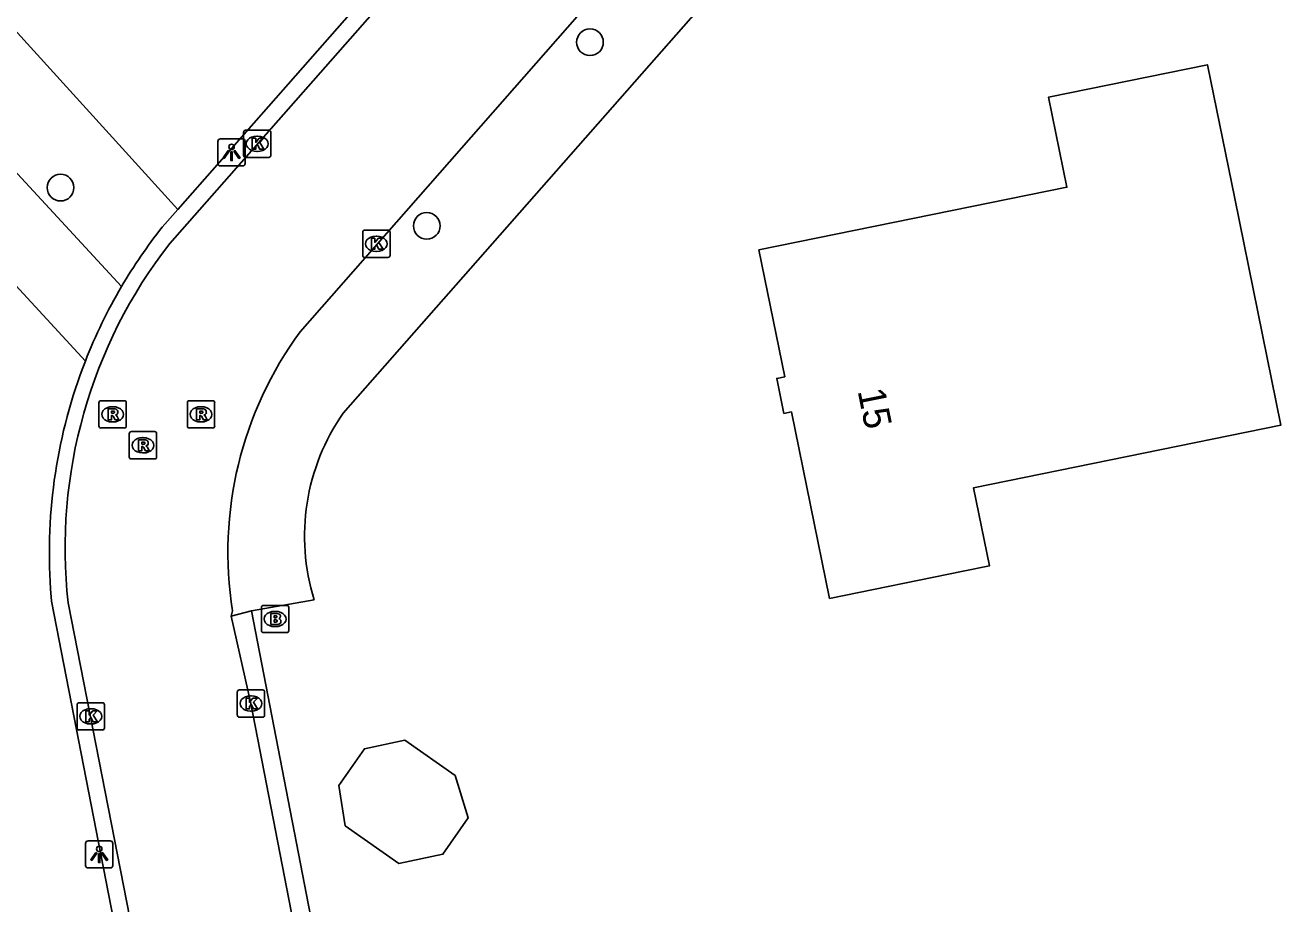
# Model space of a CAD drawing. Extents: x 157663 to 158496, y 379212 to 380934.
# Drawn here: x 158131.89 to 158177.9, y 380096.51 to 380128.71 of the extents above; entities that cross this region are included whole.
import ezdxf

# ---------------------------------------------------------------- set-up
doc = ezdxf.new("R2010")
doc.units = 0
for name, color, linetype in [('IMGEO_Boom', 7, 'Continuous'), ('IMGEO_Brandkraan', 7, 'Continuous'), ('IMGEO_Groenvoorziening', 7, 'Continuous'), ('IMGEO_Kolk', 7, 'Continuous'), ('IMGEO_Lichtpunt', 7, 'Continuous'), ('IMGEO_Pand', 7, 'Continuous'), ('IMGEO_Pand_nummerreeks', 7, 'Continuous'), ('IMGEO_Rijbaan_lokaal_open', 7, 'Continuous'), ('IMGEO_Rioolput', 7, 'Continuous'), ('IMGEO_Voetpad_open', 7, 'Continuous')]:
    doc.layers.add(name, color=color, linetype=linetype)

msp = doc.modelspace()

# ---------------------------------------------------------------- linework, layer by layer
at = {"layer": 'IMGEO_Boom'}
for centre in [(158152.584, 380128.087), (158133.188, 380122.76), (158146.604, 380121.358)]:
    msp.add_circle(centre, 0.489, dxfattribs=at)
at = {"layer": 'IMGEO_Brandkraan'}
for p, q in [((158140.547, 380106.527), (158140.547, 380107.379)), ((158140.622, 380107.453), (158141.474, 380107.453)), ((158141.548, 380107.379), (158141.548, 380106.527)), ((158141.035, 380107.233), (158141.06, 380107.233)), ((158141.474, 380106.453), (158140.622, 380106.453)), ((158141.058, 380106.673), (158141.033, 380106.673))]:
    msp.add_line(p, q, dxfattribs=at)
for points in [[(158140.547, 380106.527), (158140.547, 380107.379)], [(158140.622, 380107.453), (158141.474, 380107.453)], [(158141.548, 380107.379), (158141.548, 380106.527)], [(158140.895, 380107.153), (158140.895, 380106.753), (158141.108, 380106.753)], [(158141.126, 380107.153), (158140.895, 380107.153)], [(158141.074, 380107.072), (158141.02, 380107.072), (158141.02, 380106.996)], [(158141.02, 380106.996), (158141.073, 380106.996)], [(158141.082, 380106.92), (158141.02, 380106.92), (158141.02, 380106.839)], [(158141.02, 380106.839), (158141.082, 380106.839)], [(158141.474, 380106.453), (158140.622, 380106.453)]]:
    msp.add_lwpolyline(points, dxfattribs=at)
for centre, radius, start, end in [((158140.624, 380107.377), 0.0765, 91.552, 178.448), ((158140.624, 380107.377), 0.0765, 91.552, 178.448), ((158141.472, 380107.377), 0.0765, 1.552, 88.448), ((158141.472, 380107.377), 0.0765, 1.552, 88.448), ((158141.075, 380107.034), 0.0379, 267.8285, 90.9355), ((158141.083, 380106.879), 0.0404, 269.8759, 90.5077), ((158141.13, 380107.008), 0.145, 59.4692, 91.5367), ((158141.155, 380107.055), 0.0922, 285.5137, 58.1501), ((158141.16, 380106.863), 0.105, 301.3115, 78.989), ((158140.624, 380106.529), 0.0765, 181.552, 268.448), ((158140.624, 380106.529), 0.0765, 181.552, 268.448), ((158141.114, 380107.004), 0.251, 268.6676, 293.5347), ((158141.472, 380106.529), 0.0765, 271.552, 358.448), ((158141.472, 380106.529), 0.0765, 271.552, 358.448)]:
    msp.add_arc(centre, radius, start, end, dxfattribs=at)
for centre, major_axis, ratio, start_param, end_param in [((158141.034, 380106.953), (-0.387, 0.002), 0.722429, 4.712389, 7.853982), ((158141.059, 380106.953), (-0.39, 0.002), 0.717154, 1.570796, 4.712389)]:
    msp.add_ellipse(centre, major_axis=major_axis, ratio=ratio, start_param=start_param, end_param=end_param, dxfattribs=at)
at = {"layer": 'IMGEO_Groenvoorziening'}
for points in [[(158097.032, 380166.515), (158097.186, 380166.366), (158137.479, 380121.959)], [(158135.424, 380119.135), (158094.262, 380163.728), (158095.31, 380164.744)], [(158126.567, 380124.573), (158134.097, 380116.401)]]:
    msp.add_lwpolyline(points, dxfattribs=at)
at = {"layer": 'IMGEO_Kolk'}
for p, q in [((158139.893, 380123.941), (158139.893, 380124.793)), ((158139.968, 380124.867), (158140.82, 380124.867)), ((158140.894, 380124.793), (158140.894, 380123.941)), ((158140.381, 380124.647), (158140.406, 380124.647)), ((158140.82, 380123.867), (158139.968, 380123.867)), ((158140.404, 380124.087), (158140.379, 380124.087)), ((158144.257, 380120.276), (158144.257, 380121.128)), ((158144.332, 380121.202), (158145.184, 380121.202)), ((158145.258, 380121.128), (158145.258, 380120.276)), ((158144.745, 380120.982), (158144.77, 380120.982)), ((158145.184, 380120.202), (158144.332, 380120.202)), ((158144.768, 380120.422), (158144.743, 380120.422)), ((158139.664, 380103.43), (158139.664, 380104.282)), ((158139.739, 380104.356), (158140.591, 380104.356)), ((158140.152, 380104.136), (158140.177, 380104.136)), ((158140.665, 380104.282), (158140.665, 380103.43)), ((158133.795, 380102.96), (158133.795, 380103.812)), ((158133.87, 380103.886), (158134.722, 380103.886)), ((158134.283, 380103.666), (158134.308, 380103.666)), ((158134.796, 380103.812), (158134.796, 380102.96)), ((158140.591, 380103.356), (158139.739, 380103.356)), ((158140.175, 380103.576), (158140.15, 380103.576)), ((158134.722, 380102.886), (158133.87, 380102.886)), ((158134.306, 380103.106), (158134.281, 380103.106))]:
    msp.add_line(p, q, dxfattribs=at)
for points in [[(158139.893, 380123.941), (158139.893, 380124.793)], [(158139.968, 380124.867), (158140.82, 380124.867)], [(158140.894, 380124.793), (158140.894, 380123.941)], [(158140.214, 380124.567), (158140.337, 380124.567), (158140.337, 380124.416), (158140.467, 380124.567), (158140.631, 380124.567), (158140.485, 380124.416), (158140.638, 380124.167), (158140.486, 380124.167), (158140.401, 380124.331), (158140.337, 380124.264), (158140.337, 380124.167), (158140.214, 380124.167), (158140.214, 380124.567)], [(158140.82, 380123.867), (158139.968, 380123.867)], [(158144.257, 380120.276), (158144.257, 380121.128)], [(158144.332, 380121.202), (158145.184, 380121.202)], [(158145.258, 380121.128), (158145.258, 380120.276)], [(158144.578, 380120.902), (158144.701, 380120.902), (158144.701, 380120.751), (158144.831, 380120.902), (158144.995, 380120.902), (158144.849, 380120.751), (158145.002, 380120.502), (158144.85, 380120.502), (158144.765, 380120.666), (158144.701, 380120.599), (158144.701, 380120.502), (158144.578, 380120.502), (158144.578, 380120.902)], [(158145.184, 380120.202), (158144.332, 380120.202)], [(158139.664, 380103.43), (158139.664, 380104.282)], [(158139.739, 380104.356), (158140.591, 380104.356)], [(158139.985, 380104.056), (158140.108, 380104.056), (158140.108, 380103.905), (158140.238, 380104.056), (158140.402, 380104.056), (158140.256, 380103.905), (158140.409, 380103.656), (158140.257, 380103.656), (158140.172, 380103.82), (158140.108, 380103.753), (158140.108, 380103.656), (158139.985, 380103.656), (158139.985, 380104.056)], [(158140.665, 380104.282), (158140.665, 380103.43)], [(158133.795, 380102.96), (158133.795, 380103.812)], [(158133.87, 380103.886), (158134.722, 380103.886)], [(158134.796, 380103.812), (158134.796, 380102.96)], [(158134.116, 380103.586), (158134.239, 380103.586), (158134.239, 380103.435), (158134.369, 380103.586), (158134.533, 380103.586), (158134.387, 380103.435), (158134.54, 380103.186), (158134.388, 380103.186), (158134.303, 380103.35), (158134.239, 380103.283), (158134.239, 380103.186), (158134.116, 380103.186), (158134.116, 380103.586)], [(158140.591, 380103.356), (158139.739, 380103.356)], [(158134.722, 380102.886), (158133.87, 380102.886)]]:
    msp.add_lwpolyline(points, dxfattribs=at)
for centre, start, end in [((158139.97, 380124.791), 91.552, 178.448), ((158139.97, 380124.791), 91.552, 178.448), ((158140.818, 380124.791), 1.552, 88.448), ((158140.818, 380124.791), 1.552, 88.448), ((158139.97, 380123.943), 181.552, 268.448), ((158139.97, 380123.943), 181.552, 268.448), ((158140.818, 380123.943), 271.552, 358.448), ((158140.818, 380123.943), 271.552, 358.448), ((158144.334, 380121.126), 91.552, 178.448), ((158144.334, 380121.126), 91.552, 178.448), ((158145.182, 380121.126), 1.552, 88.448), ((158145.182, 380121.126), 1.552, 88.448), ((158144.334, 380120.278), 181.552, 268.448), ((158144.334, 380120.278), 181.552, 268.448), ((158145.182, 380120.278), 271.552, 358.448), ((158145.182, 380120.278), 271.552, 358.448), ((158139.741, 380104.28), 91.552, 178.448), ((158139.741, 380104.28), 91.552, 178.448), ((158140.589, 380104.28), 1.552, 88.448), ((158140.589, 380104.28), 1.552, 88.448), ((158133.872, 380103.81), 91.552, 178.448), ((158133.872, 380103.81), 91.552, 178.448), ((158134.72, 380103.81), 1.552, 88.448), ((158134.72, 380103.81), 1.552, 88.448), ((158139.741, 380103.432), 181.552, 268.448), ((158139.741, 380103.432), 181.552, 268.448), ((158140.589, 380103.432), 271.552, 358.448), ((158140.589, 380103.432), 271.552, 358.448), ((158133.872, 380102.962), 181.552, 268.448), ((158133.872, 380102.962), 181.552, 268.448), ((158134.72, 380102.962), 271.552, 358.448), ((158134.72, 380102.962), 271.552, 358.448)]:
    msp.add_arc(centre, 0.0765, start, end, dxfattribs=at)
for centre, major_axis, ratio, start_param, end_param in [((158140.38, 380124.367), (-0.387, 0.002), 0.722429, 4.712389, 7.853982), ((158140.405, 380124.367), (-0.39, 0.002), 0.717154, 1.570796, 4.712389), ((158144.744, 380120.702), (-0.387, 0.002), 0.722429, 4.712389, 7.853982), ((158144.769, 380120.702), (-0.39, 0.002), 0.717154, 1.570796, 4.712389), ((158140.151, 380103.856), (-0.387, 0.002), 0.722429, 4.712389, 7.853982), ((158140.176, 380103.856), (-0.39, 0.002), 0.717154, 1.570796, 4.712389), ((158134.282, 380103.386), (-0.387, 0.002), 0.722429, 4.712389, 7.853982), ((158134.307, 380103.386), (-0.39, 0.002), 0.717154, 1.570796, 4.712389)]:
    msp.add_ellipse(centre, major_axis=major_axis, ratio=ratio, start_param=start_param, end_param=end_param, dxfattribs=at)
at = {"layer": 'IMGEO_Lichtpunt'}
for p, q in [((158138.953, 380124.454), (158138.953, 380123.647)), ((158138.953, 380124.454), (158138.953, 380123.647)), ((158139.855, 380124.549), (158139.047, 380124.549)), ((158139.855, 380124.549), (158139.047, 380124.549)), ((158139.949, 380123.647), (158139.949, 380124.454)), ((158139.949, 380123.647), (158139.949, 380124.454)), ((158139.047, 380123.553), (158139.855, 380123.553)), ((158139.047, 380123.553), (158139.855, 380123.553)), ((158134.105, 380098.731), (158134.105, 380097.924)), ((158134.105, 380098.731), (158134.105, 380097.924)), ((158135.007, 380098.826), (158134.199, 380098.826)), ((158135.007, 380098.826), (158134.199, 380098.826)), ((158135.101, 380097.924), (158135.101, 380098.731)), ((158135.101, 380097.924), (158135.101, 380098.731)), ((158134.199, 380097.83), (158135.007, 380097.83)), ((158134.199, 380097.83), (158135.007, 380097.83))]:
    msp.add_line(p, q, dxfattribs=at)
for points in [[(158139.327, 380124.118), (158139.366, 380124.09), (158139.178, 380123.828), (158139.14, 380123.855), (158139.327, 380124.118)], [(158139.429, 380124.07), (158139.476, 380124.07), (158139.476, 380123.748), (158139.429, 380123.748), (158139.429, 380124.07)], [(158139.539, 380124.09), (158139.577, 380124.117), (158139.764, 380123.855), (158139.725, 380123.827), (158139.539, 380124.09)], [(158134.479, 380098.395), (158134.518, 380098.367), (158134.33, 380098.105), (158134.292, 380098.132), (158134.479, 380098.395)], [(158134.581, 380098.347), (158134.628, 380098.347), (158134.628, 380098.025), (158134.581, 380098.025), (158134.581, 380098.347)], [(158134.691, 380098.367), (158134.729, 380098.394), (158134.916, 380098.132), (158134.877, 380098.104), (158134.691, 380098.367)]]:
    msp.add_lwpolyline(points, dxfattribs=at)
for centre in [(158139.452, 380124.252), (158134.604, 380098.529)]:
    msp.add_circle(centre, 0.0994, dxfattribs=at)
for centre, start, end in [((158139.047, 380124.454), 90, 180), ((158139.047, 380124.454), 90, 180), ((158139.855, 380124.454), 0, 90), ((158139.855, 380124.454), 0, 90), ((158139.047, 380123.647), 180, 270), ((158139.047, 380123.647), 180, 270), ((158139.855, 380123.647), 270, 0), ((158139.855, 380123.647), 270, 360), ((158134.199, 380098.731), 90, 180), ((158134.199, 380098.731), 90, 180), ((158135.007, 380098.731), 0, 90), ((158135.007, 380098.731), 0, 90), ((158134.199, 380097.924), 180, 270), ((158134.199, 380097.924), 180, 270), ((158135.007, 380097.924), 270, 0), ((158135.007, 380097.924), 270, 360)]:
    msp.add_arc(centre, 0.0946, start, end, dxfattribs=at)
at = {"layer": 'IMGEO_Pand'}
for points in [[(158161.354, 380107.709), (158159.962, 380114.542), (158159.689, 380114.487), (158159.427, 380115.77), (158159.718, 380115.83), (158158.771, 380120.476), (158170.058, 380122.776), (158169.385, 380126.079), (158175.204, 380127.265), (158176.203, 380122.366), (158177.896, 380114.057), (158166.639, 380111.763), (158167.222, 380108.905), (158166.254, 380108.708), (158161.354, 380107.709)], [(158143.621, 380099.373), (158145.579, 380097.996), (158147.198, 380098.336), (158148.117, 380099.664), (158147.646, 380101.216), (158145.806, 380102.51), (158144.319, 380102.198), (158143.388, 380100.852), (158143.621, 380099.373)]]:
    msp.add_lwpolyline(points, dxfattribs=at)
at = {"layer": 'IMGEO_Rijbaan_lokaal_open'}
for points in [[(158160.885, 380147.669), (158152.174, 380137.739), (158148.863, 380133.973), (158137.188, 380120.713)], [(158141.965, 380117.479), (158165.082, 380143.815)], [(158133.467, 380107.544), (158138.655, 380081.026), (158139.812, 380075.115)], [(158139.433, 380107.06), (158139.487, 380107.249)], [(158145.552, 380076.227), (158143.907, 380084.691), (158142.875, 380089.9), (158140.165, 380103.856), (158139.433, 380107.06)]]:
    msp.add_lwpolyline(points, dxfattribs=at)
for centre, radius, start, end in [((158151.506, 380109.557), 18.151, 142.0759, 186.3681), ((158153.001, 380109.391), 13.683, 143.7627, 189.0044)]:
    msp.add_arc(centre, radius, start, end, dxfattribs=at)
at = {"layer": 'IMGEO_Rioolput'}
for p, q in [((158134.595, 380114.026), (158134.595, 380114.878)), ((158134.67, 380114.952), (158135.522, 380114.952)), ((158135.083, 380114.732), (158135.108, 380114.732)), ((158135.596, 380114.878), (158135.596, 380114.026)), ((158137.833, 380114.026), (158137.833, 380114.878)), ((158137.908, 380114.952), (158138.76, 380114.952)), ((158138.321, 380114.732), (158138.346, 380114.732)), ((158138.834, 380114.878), (158138.834, 380114.026)), ((158135.522, 380113.952), (158134.67, 380113.952)), ((158135.106, 380114.172), (158135.081, 380114.172)), ((158135.707, 380112.892), (158135.707, 380113.744)), ((158135.782, 380113.818), (158136.634, 380113.818)), ((158136.708, 380113.744), (158136.708, 380112.892)), ((158138.76, 380113.952), (158137.908, 380113.952)), ((158138.344, 380114.172), (158138.319, 380114.172)), ((158136.195, 380113.598), (158136.22, 380113.598)), ((158136.634, 380112.818), (158135.782, 380112.818)), ((158136.218, 380113.038), (158136.193, 380113.038))]:
    msp.add_line(p, q, dxfattribs=at)
for points in [[(158134.595, 380114.026), (158134.595, 380114.878)], [(158134.67, 380114.952), (158135.522, 380114.952)], [(158135.184, 380114.65), (158134.932, 380114.652), (158134.932, 380114.252)], [(158135.596, 380114.878), (158135.596, 380114.026)], [(158137.833, 380114.026), (158137.833, 380114.878)], [(158137.908, 380114.952), (158138.76, 380114.952)], [(158138.422, 380114.65), (158138.17, 380114.652), (158138.17, 380114.252)], [(158138.834, 380114.878), (158138.834, 380114.026)], [(158134.932, 380114.252), (158135.056, 380114.252), (158135.056, 380114.414), (158135.067, 380114.414)], [(158135.11, 380114.571), (158135.056, 380114.571), (158135.056, 380114.49)], [(158135.056, 380114.49), (158135.108, 380114.49)], [(158135.114, 380114.385), (158135.185, 380114.252), (158135.325, 380114.252), (158135.26, 380114.378)], [(158138.17, 380114.252), (158138.294, 380114.252), (158138.294, 380114.414), (158138.305, 380114.414)], [(158138.348, 380114.571), (158138.294, 380114.571), (158138.294, 380114.49)], [(158138.294, 380114.49), (158138.346, 380114.49)], [(158138.352, 380114.385), (158138.423, 380114.252), (158138.563, 380114.252), (158138.498, 380114.378)], [(158135.522, 380113.952), (158134.67, 380113.952)], [(158135.707, 380112.892), (158135.707, 380113.744)], [(158135.782, 380113.818), (158136.634, 380113.818)], [(158136.708, 380113.744), (158136.708, 380112.892)], [(158138.76, 380113.952), (158137.908, 380113.952)], [(158136.296, 380113.516), (158136.044, 380113.518), (158136.044, 380113.118)], [(158136.044, 380113.118), (158136.168, 380113.118), (158136.168, 380113.28), (158136.179, 380113.28)], [(158136.222, 380113.437), (158136.168, 380113.437), (158136.168, 380113.356)], [(158136.168, 380113.356), (158136.22, 380113.356)], [(158136.634, 380112.818), (158135.782, 380112.818)], [(158136.226, 380113.251), (158136.297, 380113.118), (158136.437, 380113.118), (158136.372, 380113.244)]]:
    msp.add_lwpolyline(points, dxfattribs=at)
for centre, radius, start, end in [((158134.672, 380114.876), 0.0765, 91.552, 178.448), ((158134.672, 380114.876), 0.0765, 91.552, 178.448), ((158135.183, 380114.54), 0.109, 350.3612, 89.416), ((158135.52, 380114.876), 0.0765, 1.552, 88.448), ((158135.52, 380114.876), 0.0765, 1.552, 88.448), ((158137.91, 380114.876), 0.0765, 91.552, 178.448), ((158137.91, 380114.876), 0.0765, 91.552, 178.448), ((158138.421, 380114.54), 0.109, 350.3612, 89.416), ((158138.758, 380114.876), 0.0765, 1.552, 88.448), ((158138.758, 380114.876), 0.0765, 1.552, 88.448), ((158135.066, 380114.361), 0.0533, 26.0293, 88.6989), ((158135.092, 380114.679), 0.19, 274.7715, 282.9687), ((158135.116, 380114.475), 0.0964, 77.0061, 93.1865), ((158135.13, 380114.532), 0.0378, 276.6634, 79.6772), ((158135.181, 380114.54), 0.112, 277.5842, 350.9817), ((158135.165, 380114.325), 0.108, 29.5134, 73.7905), ((158138.304, 380114.361), 0.0533, 26.0293, 88.6989), ((158138.33, 380114.679), 0.19, 274.7715, 282.9687), ((158138.354, 380114.475), 0.0964, 77.0061, 93.1865), ((158138.368, 380114.532), 0.0378, 276.6634, 79.6772), ((158138.419, 380114.54), 0.112, 277.5842, 350.9817), ((158138.403, 380114.325), 0.108, 29.5134, 73.7905), ((158134.672, 380114.028), 0.0765, 181.552, 268.448), ((158134.672, 380114.028), 0.0765, 181.552, 268.448), ((158135.52, 380114.028), 0.0765, 271.552, 358.448), ((158135.52, 380114.028), 0.0765, 271.552, 358.448), ((158135.784, 380113.742), 0.0765, 91.552, 178.448), ((158135.784, 380113.742), 0.0765, 91.552, 178.448), ((158136.632, 380113.742), 0.0765, 1.552, 88.448), ((158136.632, 380113.742), 0.0765, 1.552, 88.448), ((158137.91, 380114.028), 0.0765, 181.552, 268.448), ((158137.91, 380114.028), 0.0765, 181.552, 268.448), ((158138.758, 380114.028), 0.0765, 271.552, 358.448), ((158138.758, 380114.028), 0.0765, 271.552, 358.448), ((158136.178, 380113.227), 0.0533, 26.0293, 88.6989), ((158136.204, 380113.545), 0.19, 274.7715, 282.9687), ((158136.228, 380113.341), 0.0964, 77.0061, 93.1865), ((158136.242, 380113.398), 0.0378, 276.6634, 79.6772), ((158136.295, 380113.406), 0.109, 350.3612, 89.416), ((158136.293, 380113.406), 0.112, 277.5842, 350.9817), ((158136.277, 380113.191), 0.108, 29.5134, 73.7905), ((158135.784, 380112.894), 0.0765, 181.552, 268.448), ((158135.784, 380112.894), 0.0765, 181.552, 268.448), ((158136.632, 380112.894), 0.0765, 271.552, 358.448), ((158136.632, 380112.894), 0.0765, 271.552, 358.448)]:
    msp.add_arc(centre, radius, start, end, dxfattribs=at)
for centre, major_axis, ratio, start_param, end_param in [((158135.082, 380114.452), (-0.387, 0.002), 0.722429, 4.712389, 7.853982), ((158135.107, 380114.452), (-0.39, 0.002), 0.717154, 1.570796, 4.712389), ((158138.32, 380114.452), (-0.387, 0.002), 0.722429, 4.712389, 7.853982), ((158138.345, 380114.452), (-0.39, 0.002), 0.717154, 1.570796, 4.712389), ((158136.194, 380113.318), (-0.387, 0.002), 0.722429, 4.712389, 7.853982), ((158136.219, 380113.318), (-0.39, 0.002), 0.717154, 1.570796, 4.712389)]:
    msp.add_ellipse(centre, major_axis=major_axis, ratio=ratio, start_param=start_param, end_param=end_param, dxfattribs=at)
at = {"layer": 'IMGEO_Voetpad_open'}
for points in [[(158137.479, 380121.959), (158160.384, 380147.99)], [(158166.68, 380140.8), (158143.542, 380114.501)], [(158136.913, 380121.316), (158137.479, 380121.959)], [(158139.202, 380074.997), (158132.86, 380107.608), (158132.824, 380108.055)], [(158142.479, 380107.659), (158140.181, 380107.252)], [(158139.433, 380107.06), (158140.181, 380107.252)], [(158140.181, 380107.252), (158146.167, 380076.346)]]:
    msp.add_lwpolyline(points, dxfattribs=at)
for centre, radius, start, end in [((158152.026, 380109.4), 19.246, 141.7441, 149.6121), ((158151.933, 380109.433), 19.149, 149.5582, 158.6608), ((158152.012, 380109.398), 19.235, 158.6505, 184.0047), ((158150.017, 380109.991), 7.891, 145.1458, 197.1921)]:
    msp.add_arc(centre, radius, start, end, dxfattribs=at)

# ---------------------------------------------------------------- texts
at = {"layer": 'IMGEO_Pand_nummerreeks'}
msp.add_text('15', height=1, rotation=281.4376, dxfattribs=at).set_placement((158162.386, 380115.313))

doc.saveas('drawing.dxf')
